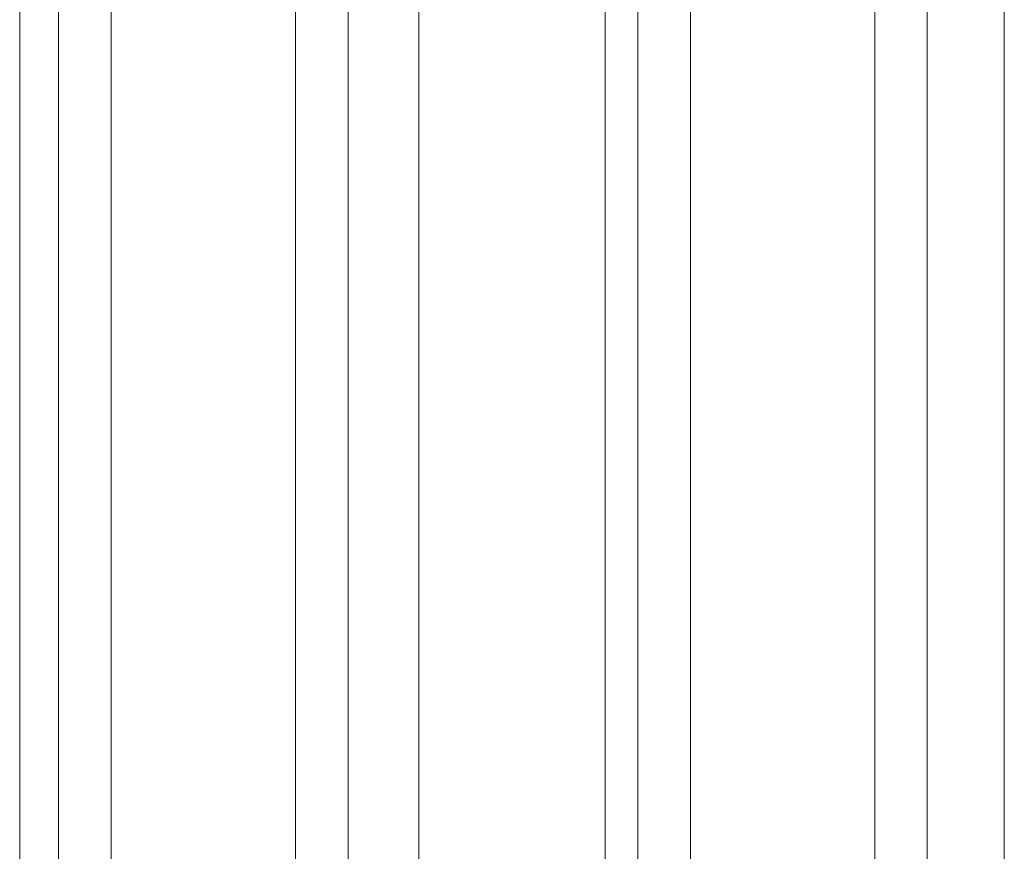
# Model space of a CAD drawing. Header units: millimetres. Extents: x 25069 to 61396, y 8621 to 21558.
# Tile 530 of 656: x 57333 to 57352, y 14506 to 14522. Entities that reach past the tile are written whole.
import ezdxf

# ---------------------------------------------------------------- set-up
doc = ezdxf.new("R2010")
doc.units = ezdxf.units.MM
doc.layers.add('10', color=7, linetype='Continuous')

msp = doc.modelspace()

# ---------------------------------------------------------------- linework, layer by layer
at = {"layer": '10', "color": 7, "linetype": 'Continuous', "lineweight": 20}
for p, q in [((57333.8, 14484.44), (57333.8, 14561.272)), ((57334.8, 14561.272), (57334.8, 14487.84)), ((57338.3, 14487.84), (57338.3, 14561.272)), ((57339.3, 14561.014), (57339.3, 14484.44)), ((57345.8, 14560.913), (57345.8, 14487.839)), ((57344.8, 14484.44), (57344.8, 14560.494)), ((57349.3, 14487.84), (57349.3, 14560.18)), ((57350.3, 14557.015), (57350.3, 14484.44)), ((57333.06, 14485.212), (57333.06, 14554.272)), ((57333.8, 14554.272), (57333.8, 14482.341)), ((57339.3, 14482.975), (57339.3, 14554.272)), ((57340.642, 14554.272), (57340.642, 14485.85)), ((57344.18, 14486.215), (57344.18, 14554.272)), ((57344.8, 14554.272), (57344.8, 14483.338)), ((57350.3, 14484.271), (57350.3, 14554.272)), ((57351.762, 14554.272), (57351.762, 14487.153))]:
    msp.add_line(p, q, dxfattribs=at)

doc.saveas('drawing.dxf')
